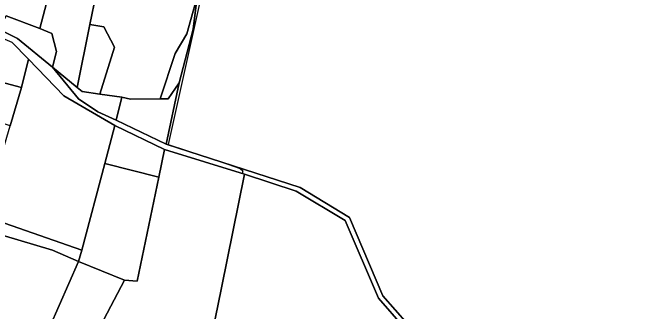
# Model space of a CAD drawing. Extents: x -477304 to -465429, y -1159113 to -1149210.
# Drawn here: x -471040.1 to -470754.2, y -1153949.4 to -1153812.6 of the extents above; entities that cross this region are included whole.
import ezdxf

# ---------------------------------------------------------------- set-up
doc = ezdxf.new("R2010")
doc.units = 0
for name, color, linetype in [('BPEJ_s', 7, 'Continuous'), ('orna_s', 7, 'Continuous'), ('ostatni_s', 7, 'Continuous'), ('PUPFL_s', 7, 'Continuous'), ('trav_porost_s', 7, 'Continuous'), ('zahrada_s', 7, 'Continuous')]:
    doc.layers.add(name, color=color, linetype=linetype)

msp = doc.modelspace()

# ---------------------------------------------------------------- linework, layer by layer
at = {"layer": 'BPEJ_s'}
for points in [[(-470955.93, -1153767.94), (-470956.73, -1153770.17), (-470957.75, -1153773.01), (-470958.52, -1153777.65), (-470952.36, -1153793.76), (-470952.39, -1153793.89), (-470951.58, -1153795.97), (-470968.72, -1153873.08), (-470941.8, -1153881.84), (-470941.35, -1153882), (-470935.85, -1153883.96), (-470934.58, -1153885.02), (-470934.63, -1153885.59), (-470934.68, -1153886.26), (-470933.79, -1153886.53), (-470944.35, -1153938.55), (-470958.83, -1154009.61)], [(-470951.58, -1153795.97), (-470968.72, -1153873.08), (-470941.8, -1153881.84), (-470941.35, -1153882), (-470935.85, -1153883.96), (-470934.58, -1153885.02), (-470934.63, -1153885.59), (-470934.68, -1153886.26), (-470933.79, -1153886.53), (-470944.35, -1153938.55), (-470958.83, -1154009.61)]]:
    msp.add_lwpolyline(points, dxfattribs=at)
at = {"layer": 'orna_s'}
msp.add_lwpolyline([(-471004.6, -1153818.11), (-470998.15, -1153819.25), (-470993.37, -1153828.48), (-471000.11, -1153849.93), (-471008.09, -1153848.74), (-471010.48, -1153846.98)], close=True, dxfattribs=at)
at = {"layer": 'ostatni_s'}
for points in [[(-471046.44, -1153820.22), (-471037.79, -1153824.48), (-471021.66, -1153837.62), (-471009.85, -1153852.09), (-471000.92, -1153858.09), (-470992.59, -1153861.86), (-470969.61, -1153872.85), (-470908.33, -1153892.69), (-470885.63, -1153906.46), (-470870.38, -1153942.21), (-470859.08, -1153955.1)], [(-470860.93, -1153956.45), (-470872.4, -1153943.38), (-470887.67, -1153907.85), (-470910.13, -1153894.33), (-470933.79, -1153886.53), (-470970.39, -1153875.27), (-470993.22, -1153864.28), (-471016.58, -1153850.76), (-471032.77, -1153833.96), (-471040.41, -1153826.13)]]:
    msp.add_lwpolyline(points, dxfattribs=at)
at = {"layer": 'PUPFL_s'}
msp.add_lwpolyline([(-470859.08, -1153955.1), (-470870.38, -1153942.21), (-470885.63, -1153906.46), (-470908.33, -1153892.69), (-470969.61, -1153872.85), (-470963.64, -1153844.81), (-470957.37, -1153820.23), (-470955.43, -1153805.34), (-470952.36, -1153793.76), (-470958.58, -1153777.48), (-470956.5, -1153757.76), (-470930.96, -1153761.38), (-470858.8, -1153763.65), (-470820.86, -1153773.14), (-470776.34, -1153789.45), (-470733.54, -1153799.65)], dxfattribs=at)
for points in [[(-471008.23, -1153921.39), (-470997.8, -1153881.71), (-470973.01, -1153887.95), (-470982.88, -1153935.62), (-470988.8, -1153935.17), (-471009.79, -1153926.49)], [(-470824.94, -1154052.44), (-470868.93, -1154038.48), (-470940.38, -1154015.58), (-470958.83, -1154009.61), (-470944.35, -1153938.55), (-470933.79, -1153886.53), (-470910.13, -1153894.33), (-470887.67, -1153907.85), (-470872.4, -1153943.38), (-470860.93, -1153956.45), (-470839.82, -1153972.5), (-470823.64, -1153978.12), (-470812.94, -1153984.75), (-470805.79, -1153992.21), (-470800.25, -1154031.4), (-470786.9, -1154064.58)], [(-471055.22, -1153911.39), (-471053.48, -1153905.67), (-471008.23, -1153921.39), (-471009.79, -1153926.49), (-471021.77, -1153921.35), (-471052.14, -1153912.31)]]:
    msp.add_lwpolyline(points, close=True, dxfattribs=at)
at = {"layer": 'trav_porost_s'}
msp.add_lwpolyline([(-471052.15, -1153742.84), (-471033.28, -1153761.1), (-471007.58, -1153775.32), (-470979.13, -1153781.82), (-470977.39, -1153788.44), (-470971.42, -1153791.61), (-470952.36, -1153793.76), (-470955.43, -1153805.34), (-470960.14, -1153822.45), (-470965.62, -1153831.44), (-470972.45, -1153852.17), (-470986.06, -1153852.26), (-470989.91, -1153851.44), (-471000.11, -1153849.93), (-470993.37, -1153828.48), (-470998.15, -1153819.25), (-471004.6, -1153818.11), (-471001.71, -1153803.92), (-471006.91, -1153802.93), (-471007.98, -1153799.76), (-471021.62, -1153797.24), (-471039.95, -1153793.69), (-471041.18, -1153795.96)], dxfattribs=at)
for points in [[(-471041.18, -1153795.96), (-471039.95, -1153793.69), (-471021.62, -1153797.24), (-471027.5, -1153819.94), (-471042.93, -1153814.2), (-471046.44, -1153820.22), (-471064.18, -1153812.48), (-471055.14, -1153793.58)], [(-471022.05, -1153822.3), (-471027.5, -1153819.94), (-471021.62, -1153797.24), (-471007.98, -1153799.76), (-471006.91, -1153802.93), (-471001.71, -1153803.92), (-471004.6, -1153818.11), (-471010.48, -1153846.98), (-471021.66, -1153837.62), (-471019.86, -1153830.45)], [(-470968.76, -1153852.14), (-470972.45, -1153852.17), (-470965.62, -1153831.44), (-470960.14, -1153822.45), (-470955.43, -1153805.34), (-470957.37, -1153820.23), (-470963.64, -1153844.81)], [(-471027.5, -1153819.94), (-471022.05, -1153822.3), (-471019.86, -1153830.45), (-471021.66, -1153837.62), (-471037.79, -1153824.48), (-471046.44, -1153820.22), (-471042.93, -1153814.2)], [(-470997.8, -1153881.71), (-471008.23, -1153921.39), (-471053.48, -1153905.67), (-471047.22, -1153884.76), (-471041.13, -1153864.43), (-471035.9, -1153846.94), (-471032.77, -1153833.96), (-471016.58, -1153850.76), (-470993.22, -1153864.28)], [(-470989.91, -1153851.44), (-470992.59, -1153861.86), (-471000.92, -1153858.09), (-471009.85, -1153852.09), (-471021.66, -1153837.62), (-471010.48, -1153846.98), (-471008.09, -1153848.74), (-471000.11, -1153849.93)], [(-471059.59, -1153840.67), (-471035.9, -1153846.94), (-471041.13, -1153864.43), (-471065, -1153856.6)], [(-470969.61, -1153872.85), (-470992.59, -1153861.86), (-470989.91, -1153851.44), (-470986.06, -1153852.26), (-470972.45, -1153852.17), (-470968.76, -1153852.14), (-470963.64, -1153844.81)], [(-470973.01, -1153887.95), (-470997.8, -1153881.71), (-470993.22, -1153864.28), (-470970.39, -1153875.27)], [(-470973.01, -1153887.95), (-470970.39, -1153875.27), (-470933.79, -1153886.53), (-470944.35, -1153938.55), (-470958.83, -1154009.61), (-470940.38, -1154015.58), (-470953.57, -1154079.94), (-470998.7, -1154059.34), (-471028.64, -1154023.89), (-471046.63, -1154017.53), (-471037.85, -1153987.58), (-471020.36, -1153995.15), (-470988.8, -1153935.17), (-470982.88, -1153935.62)], [(-471009.79, -1153926.49), (-471036.39, -1153986.91), (-471037.51, -1153986.41), (-471037.85, -1153987.58), (-471075.89, -1153970.71), (-471055.22, -1153911.39), (-471052.14, -1153912.31), (-471021.77, -1153921.35)], [(-471009.79, -1153926.49), (-470988.8, -1153935.17), (-471020.36, -1153995.15), (-471037.85, -1153987.58), (-471037.51, -1153986.41), (-471036.39, -1153986.91)]]:
    msp.add_lwpolyline(points, close=True, dxfattribs=at)
at = {"layer": 'zahrada_s'}
msp.add_lwpolyline([(-471035.9, -1153846.94), (-471059.59, -1153840.67), (-471058.69, -1153838.11), (-471052.73, -1153821.07), (-471040.41, -1153826.13), (-471032.77, -1153833.96)], close=True, dxfattribs=at)

doc.saveas('drawing.dxf')
